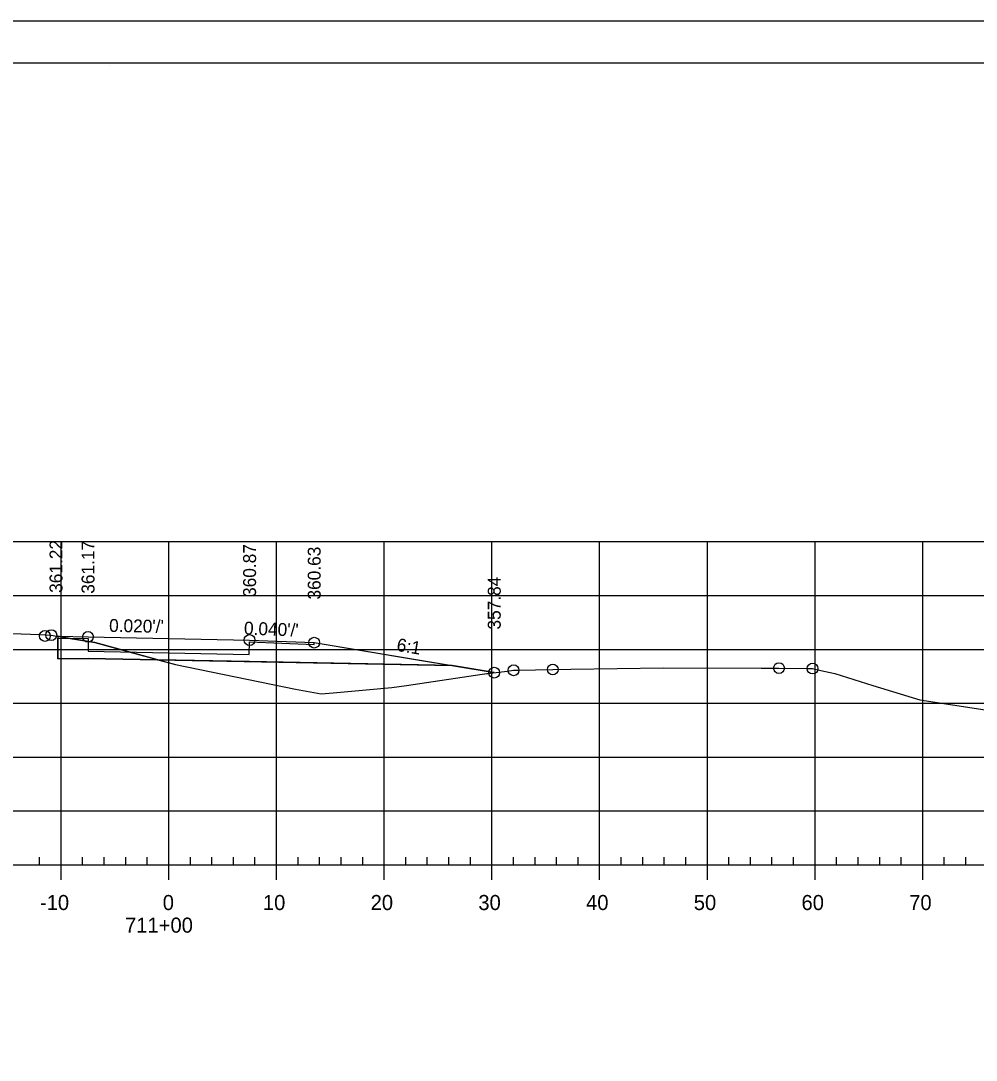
# Model space of a CAD drawing. Extents: x 1359801 to 1362404, y 372415 to 374228.
# Drawn here: x 1360573.8 to 1360662.5, y 373278.1 to 373374.6 of the extents above; entities that cross this region are included whole.
import ezdxf

# ---------------------------------------------------------------- set-up
doc = ezdxf.new("R2010")
doc.units = 0
for name, color, linetype in [('S_DRG_PT_SYM', 7, 'Continuous'), ('S_ELECTRIC_UTILITIES_ANNOT', 7, 'Continuous'), ('S_IRON_PIN', 7, 'Continuous'), ('S_MAILBOX', 7, 'Continuous'), ('S_PRIMARY_CTL', 7, 'Continuous'), ('S_SANITARY_SEWER', 7, 'Continuous'), ('S_SHOULDER', 7, 'Continuous'), ('S_UNDERGROUND_CABLE', 7, 'Continuous'), ('S_UTL_PT_SYM', 7, 'Continuous'), ('S_WATER_UTILITIES', 7, 'Continuous')]:
    doc.layers.add(name, color=color, linetype=linetype)

msp = doc.modelspace()

# ---------------------------------------------------------------- linework, layer by layer
at = {"layer": 'S_DRG_PT_SYM'}
msp.add_lwpolyline([(1360568.609, 373317.898), (1360575.568, 373317.63), (1360576.621, 373317.588), (1360578.011, 373317.344), (1360580.668, 373316.896), (1360584.163, 373315.932), (1360588.142, 373314.857), (1360599.294, 373312.567), (1360601.677, 373312.123), (1360602.79, 373312.22), (1360608.234, 373312.72), (1360609.612, 373312.915), (1360616.619, 373313.969), (1360618.955, 373314.242), (1360619.54, 373314.319), (1360619.97, 373314.33), (1360623.181, 373314.394), (1360624.841, 373314.423), (1360633.454, 373314.544), (1360642.511, 373314.53), (1360644.178, 373314.522), (1360646.796, 373314.485), (1360647.301, 373314.478), (1360648.055, 373314.303), (1360649.376, 373314.027), (1360652.903, 373312.911), (1360657.249, 373311.568), (1360663.315, 373310.641)], dxfattribs=at)
at = {"layer": 'S_ELECTRIC_UTILITIES_ANNOT'}
for p, q in [((1360577.225, 373317.482), (1360577.225, 373315.37)), ((1360586.516, 373315.296), (1360584.163, 373315.932)), ((1360586.516, 373315.296), (1360588.142, 373314.857)), ((1360617.745, 373314.1), (1360613.849, 373314.75))]:
    msp.add_line(p, q, dxfattribs=at)
for points in [[(1360584.163, 373315.932), (1360580.668, 373316.896), (1360578.011, 373317.344), (1360577.225, 373317.482)], [(1360577.225, 373315.37), (1360580.03, 373315.426), (1360586.516, 373315.296)], [(1360613.849, 373314.75), (1360595.016, 373315.126), (1360586.516, 373315.296)], [(1360588.142, 373314.857), (1360599.294, 373312.567), (1360601.677, 373312.123), (1360602.79, 373312.22), (1360608.234, 373312.72), (1360609.612, 373312.915), (1360616.619, 373313.969), (1360617.745, 373314.1)]]:
    msp.add_lwpolyline(points, dxfattribs=at)
at = {"layer": 'S_MAILBOX'}
for p, q in [((1360442.53, 373326.26), (1360732.53, 373326.26)), ((1360577.53, 373296.26), (1360577.53, 373326.26)), ((1360587.53, 373296.26), (1360587.53, 373326.26)), ((1360597.53, 373296.26), (1360597.53, 373326.26)), ((1360607.53, 373296.26), (1360607.53, 373326.26)), ((1360617.53, 373296.26), (1360617.53, 373326.26)), ((1360627.53, 373296.26), (1360627.53, 373326.26)), ((1360637.53, 373296.26), (1360637.53, 373326.26)), ((1360647.53, 373296.26), (1360647.53, 373326.26)), ((1360657.53, 373296.26), (1360657.53, 373326.26)), ((1360442.53, 373321.26), (1360732.53, 373321.26)), ((1360442.53, 373316.26), (1360732.53, 373316.26)), ((1360442.53, 373311.26), (1360732.53, 373311.26)), ((1360442.53, 373306.26), (1360732.53, 373306.26)), ((1360442.53, 373301.26), (1360732.53, 373301.26)), ((1360442.53, 373296.26), (1360732.53, 373296.26))]:
    msp.add_line(p, q, dxfattribs=at)
at = {"layer": 'S_SANITARY_SEWER'}
for points in [[(1360577.225, 373317.482), (1360580.03, 373317.426), (1360595.03, 373317.126), (1360601.03, 373316.886), (1360610.439, 373315.318), (1360617.745, 373314.1)], [(1360577.225, 373317.482), (1360580.03, 373317.426), (1360595.03, 373317.126), (1360601.03, 373316.886)]]:
    msp.add_lwpolyline(points, dxfattribs=at)
at = {"layer": 'S_SHOULDER'}
for p, q in [((1360417.129, 373374.614), (1360750.463, 373374.614)), ((1360577.225, 373315.37), (1360577.225, 373317.312))]:
    msp.add_line(p, q, dxfattribs=at)
for points in [[(1360417.123, 373374.614), (1360750.463, 373374.614), (1360750.463, 373161.277), (1360417.123, 373161.277)], [(1360663.45, 373370.72), (1360663.45, 373360.84), (1360699.182, 373360.84), (1360699.182, 373357.92), (1360722.382, 373357.92), (1360722.382, 373333.587), (1360745.71, 373333.587), (1360745.71, 373165.26), (1360429.53, 373165.26), (1360429.53, 373370.72)]]:
    msp.add_lwpolyline(points, close=True, dxfattribs=at)
for points in [[(1360577.222, 373317.312), (1360580.041, 373317.256)], [(1360577.222, 373317.312), (1360580.041, 373317.256)], [(1360580.041, 373317.256), (1360580.03, 373316.096), (1360594.991, 373315.797), (1360595.025, 373316.956)], [(1360595.025, 373316.956), (1360601.013, 373316.717), (1360601.03, 373316.886), (1360613.849, 373314.75)], [(1360613.849, 373314.75), (1360580.03, 373315.426), (1360577.235, 373315.37)]]:
    msp.add_lwpolyline(points, dxfattribs=at)
for centre in [(1360576.03, 373317.506), (1360576.621, 373317.588), (1360580.03, 373317.426), (1360595.03, 373317.126), (1360601.03, 373316.886), (1360617.745, 373314.1), (1360619.54, 373314.319), (1360623.181, 373314.394), (1360644.178, 373314.522), (1360647.301, 373314.478)]:
    msp.add_circle(centre, 0.5, dxfattribs=at)
at = {"layer": 'S_UNDERGROUND_CABLE'}
msp.add_line((1360577.225, 373317.482), (1360577.225, 373315.37), dxfattribs=at)
msp.add_lwpolyline([(1360577.235, 373315.37), (1360580.03, 373315.426), (1360613.849, 373314.75)], dxfattribs=at)
at = {"layer": 'S_UTL_PT_SYM'}
for p, q in [((1360429.53, 373370.72), (1360745.71, 373370.72)), ((1360582.05, 373370.46), (1360582.05, 373370.46)), ((1360582.05, 373370.46), (1360582.05, 373370.46))]:
    msp.add_line(p, q, dxfattribs=at)
at = {"layer": 'S_WATER_UTILITIES'}
for p, q in [((1360442.53, 373296.26), (1360732.53, 373296.26)), ((1360575.53, 373296.26), (1360575.53, 373296.96)), ((1360577.53, 373294.86), (1360577.53, 373296.26)), ((1360579.53, 373296.26), (1360579.53, 373296.96)), ((1360581.53, 373296.26), (1360581.53, 373296.96)), ((1360583.53, 373296.26), (1360583.53, 373296.96)), ((1360585.53, 373296.26), (1360585.53, 373296.96)), ((1360587.53, 373294.86), (1360587.53, 373296.26)), ((1360589.53, 373296.26), (1360589.53, 373296.96)), ((1360591.53, 373296.26), (1360591.53, 373296.96)), ((1360593.53, 373296.26), (1360593.53, 373296.96)), ((1360595.53, 373296.26), (1360595.53, 373296.96)), ((1360597.53, 373294.86), (1360597.53, 373296.26)), ((1360599.53, 373296.26), (1360599.53, 373296.96)), ((1360601.53, 373296.26), (1360601.53, 373296.96)), ((1360603.53, 373296.26), (1360603.53, 373296.96)), ((1360605.53, 373296.26), (1360605.53, 373296.96)), ((1360607.53, 373294.86), (1360607.53, 373296.26)), ((1360609.53, 373296.26), (1360609.53, 373296.96)), ((1360611.53, 373296.26), (1360611.53, 373296.96)), ((1360613.53, 373296.26), (1360613.53, 373296.96)), ((1360615.53, 373296.26), (1360615.53, 373296.96)), ((1360617.53, 373294.86), (1360617.53, 373296.26)), ((1360619.53, 373296.26), (1360619.53, 373296.96)), ((1360621.53, 373296.26), (1360621.53, 373296.96)), ((1360623.53, 373296.26), (1360623.53, 373296.96)), ((1360625.53, 373296.26), (1360625.53, 373296.96)), ((1360627.53, 373294.86), (1360627.53, 373296.26)), ((1360629.53, 373296.26), (1360629.53, 373296.96)), ((1360631.53, 373296.26), (1360631.53, 373296.96)), ((1360633.53, 373296.26), (1360633.53, 373296.96)), ((1360635.53, 373296.26), (1360635.53, 373296.96)), ((1360637.53, 373294.86), (1360637.53, 373296.26)), ((1360639.53, 373296.26), (1360639.53, 373296.96)), ((1360641.53, 373296.26), (1360641.53, 373296.96)), ((1360643.53, 373296.26), (1360643.53, 373296.96)), ((1360645.53, 373296.26), (1360645.53, 373296.96)), ((1360647.53, 373294.86), (1360647.53, 373296.26)), ((1360649.53, 373296.26), (1360649.53, 373296.96)), ((1360651.53, 373296.26), (1360651.53, 373296.96)), ((1360653.53, 373296.26), (1360653.53, 373296.96)), ((1360655.53, 373296.26), (1360655.53, 373296.96)), ((1360657.53, 373294.86), (1360657.53, 373296.26)), ((1360659.53, 373296.26), (1360659.53, 373296.96)), ((1360661.53, 373296.26), (1360661.53, 373296.96))]:
    msp.add_line(p, q, dxfattribs=at)

# ---------------------------------------------------------------- texts
at = {"layer": 'S_IRON_PIN'}
for s, rotation, p in [('361.22', 90, (1360577.66, 373321.506)), ('361.17', 90, (1360580.63, 373321.426)), ('360.87', 90, (1360595.63, 373321.126)), ('360.63', 90, (1360601.63, 373320.886)), ('357.84', 90, (1360618.345, 373318.1)), ("0.020'/'", 358.85424, (1360581.979, 373317.887)), ("0.040'/'", 357.70939, (1360594.491, 373317.648)), ('6:1', 350.53768, (1360608.622, 373316.128))]:
    msp.add_text(s, height=1.2, rotation=rotation, dxfattribs=at).set_placement(p)
at = {"layer": 'S_PRIMARY_CTL'}
for s, p in [('-10', (1360575.569, 373292.06)), ('0', (1360586.969, 373292.06)), ('10', (1360596.269, 373292.06)), ('20', (1360606.269, 373292.06)), ('30', (1360616.269, 373292.06)), ('40', (1360626.269, 373292.06)), ('50', (1360636.269, 373292.06)), ('60', (1360646.269, 373292.06)), ('70', (1360656.269, 373292.06)), ('711+00', (1360583.469, 373289.96))]:
    msp.add_text(s, height=1.4, dxfattribs=at).set_placement(p)

doc.saveas('drawing.dxf')
